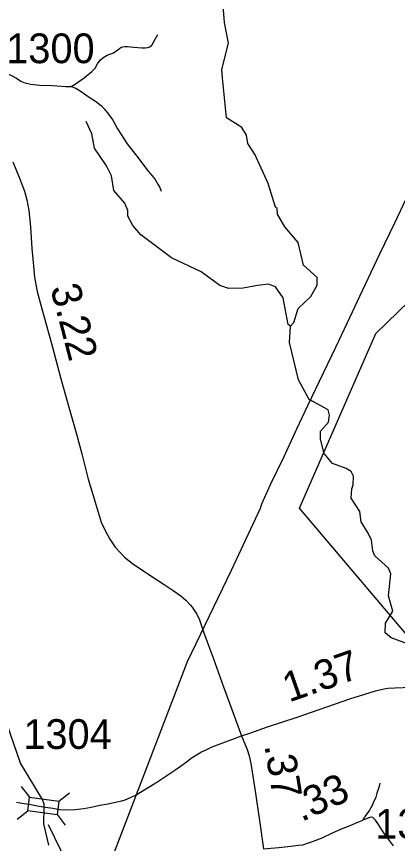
# Model space of a CAD drawing. Extents: x 2290615 to 2522933, y 819489 to 1012715.
# Drawn here: x 2327135 to 2333543, y 958270 to 972176 of the extents above; entities that cross this region are included whole.
import ezdxf

# ---------------------------------------------------------------- set-up
doc = ezdxf.new("R2010")
doc.units = 0
for name, color, linetype in [('Exist Hydrographic Creek Single Shore', 7, 'Continuous'), ('Exist Hydrographic Misc Water Feature', 7, 'Continuous'), ('Exist Road Non-System Type 51', 7, 'Continuous'), ('Exist Road Secondary Mileage Hundredths English Label', 7, 'Continuous'), ('Exist Road Secondary Structure Standard Bridge CELL', 7, 'Continuous'), ('Exist Road Secondary Structure Standard Bridge Number Label', 7, 'Continuous'), ('Exist Road Secondary Type 10 Attributed', 7, 'Continuous'), ('Exist Road Secondary Type 51 Attributed', 7, 'Continuous'), ('Exist Road Secondary Type 51 Number Label', 7, 'Continuous'), ('Exist Utilities Electrical Transmission Line', 7, 'Continuous')]:
    doc.layers.add(name, color=color, linetype=linetype)

msp = doc.modelspace()

# ---------------------------------------------------------------- linework, layer by layer
at = {"layer": 'Exist Hydrographic Creek Single Shore'}
for points in [[(2331164, 969814), (2331148, 969851), (2331028, 970039), (2331002, 970183), (2330925, 970308), (2330665, 970471), (2330600, 971144), (2330590, 971285), (2330702, 971730), (2330631, 972078), (2330612, 972359)], [(2331741, 966967), (2331799, 967031), (2331871, 967267), (2332085, 967470), (2332191, 967661), (2332190, 967786), (2331962, 967993), (2331874, 968374), (2331646, 968640), (2331526, 968855), (2331517, 968947), (2331492, 968969), (2331370, 969367), (2331164, 969814)], [(2334031, 961510), (2333437, 961729), (2333336, 961810), (2333342, 961977), (2333465, 962179), (2333395, 962436), (2333432, 962802), (2333390, 962902), (2333162, 963109), (2333128, 963190), (2333109, 963373), (2333049, 963488), (2332930, 963681), (2332912, 963854), (2332767, 964078), (2332774, 964235), (2332798, 964302), (2332804, 964447), (2332762, 964527), (2332678, 964576), (2332452, 964659), (2332308, 964830), (2332247, 965070), (2332246, 965205), (2332385, 965355), (2332401, 965474), (2332375, 965565), (2332055, 965736), (2331876, 966066), (2331728, 966697), (2331741, 966967)], [(2327681, 958242), (2327595, 958601), (2327603, 958881), (2327600, 958930), (2327571, 959011), (2327200, 959621), (2326916, 960449), (2326688, 960804), (2326332, 961285), (2326280, 961542), (2326281, 962160), (2326222, 962275), (2325918, 962621), (2325753, 963254), (2325431, 963707), (2325412, 964014), (2325417, 964323), (2325374, 964374), (2325348, 964573), (2325378, 964791), (2325341, 965072), (2325282, 965171), (2325079, 965429)]]:
    msp.add_lwpolyline(points, dxfattribs=at)
at = {"layer": 'Exist Hydrographic Misc Water Feature'}
for points in [[(2331189, 967654), (2330947, 967607), (2330705, 967603), (2330555, 967653), (2330243, 967883), (2329741, 968119), (2329228, 968504), (2329094, 968663), (2329008, 968820), (2329007, 968912), (2328957, 969035), (2328771, 969251), (2328734, 969498), (2328649, 969666), (2328446, 969963), (2328402, 970204), (2328308, 970413)], [(2331741, 966967), (2331706, 966998), (2331619, 967447), (2331492, 967629), (2331373, 967677), (2331189, 967654)]]:
    msp.add_lwpolyline(points, dxfattribs=at)
at = {"layer": 'Exist Road Non-System Type 51'}
for points in [[(2328054, 971000), (2328120, 971041), (2328271, 971144), (2328400, 971254), (2328459, 971308), (2328498, 971381), (2328542, 971445), (2328585, 971484), (2328659, 971524), (2328766, 971568), (2328842, 971616), (2328893, 971661), (2328925, 971667), (2328955, 971674), (2328995, 971670), (2329109, 971661), (2329243, 971649), (2329297, 971649), (2329345, 971654), (2329379, 971668), (2329413, 971696), (2329467, 971793), (2329513, 971877)], [(2328054, 971000), (2328120, 971041), (2328271, 971144), (2328400, 971254), (2328459, 971308), (2328498, 971381), (2328542, 971445), (2328585, 971484), (2328659, 971524), (2328766, 971568), (2328842, 971616), (2328893, 971661), (2328925, 971667), (2328955, 971674), (2328995, 971670), (2329109, 971661), (2329243, 971649), (2329297, 971649), (2329345, 971654), (2329379, 971668), (2329413, 971696), (2329467, 971793), (2329513, 971877)], [(2326482, 971201), (2326533, 971218), (2326626, 971237), (2326716, 971244), (2326848, 971237), (2326952, 971224), (2327039, 971189), (2327137, 971138), (2327208, 971091), (2327256, 971065), (2327368, 971041), (2327530, 971022), (2327740, 971015), (2327963, 971001), (2328054, 971000)], [(2328054, 971000), (2328135, 970969), (2328223, 970916), (2328342, 970831), (2328463, 970753), (2328564, 970672), (2328608, 970626), (2328667, 970559), (2328753, 970434), (2328834, 970287), (2328997, 970036), (2329197, 969777), (2329329, 969602), (2329465, 969436), (2329514, 969358), (2329548, 969299), (2329567, 969237)], [(2328054, 971000), (2328135, 970969), (2328223, 970916), (2328342, 970831), (2328463, 970753), (2328564, 970672), (2328608, 970626), (2328667, 970559), (2328753, 970434), (2328834, 970287), (2328997, 970036), (2329197, 969777), (2329329, 969602), (2329465, 969436), (2329514, 969358), (2329548, 969299), (2329567, 969237)], [(2333245, 959282), (2333231, 959214), (2333197, 959116), (2333177, 959051), (2333142, 958965), (2333117, 958909), (2333070, 958830), (2333013, 958746), (2332995, 958719), (2332980, 958703), (2332960, 958661)], [(2333245, 959282), (2333231, 959214), (2333197, 959116), (2333177, 959051), (2333142, 958965), (2333117, 958909), (2333070, 958830), (2333013, 958746), (2332995, 958719), (2332980, 958703), (2332960, 958661)], [(2333475, 958233), (2333327, 958431), (2333280, 958499), (2333223, 958588), (2333176, 958661), (2333150, 958685), (2333128, 958705), (2333102, 958711), (2333076, 958704), (2333034, 958692), (2332960, 958661)]]:
    msp.add_lwpolyline(points, dxfattribs=at)
at = {"layer": 'Exist Road Secondary Structure Standard Bridge CELL'}
for p, q in [((2327216, 959226), (2327354, 959047)), ((2327846, 958983), (2328025, 959121)), ((2327146, 958679), (2327325, 958817)), ((2327817, 958758), (2327956, 958579))]:
    msp.add_line(p, q, dxfattribs=at)
msp.add_lwpolyline([(2327354, 959047), (2327846, 958984), (2327817, 958754), (2327325, 958817)], close=True, dxfattribs=at)
at = {"layer": 'Exist Road Secondary Structure Standard Bridge Number Label'}
msp.add_line((2327670, 958589), (2329276, 955290), dxfattribs=at)
msp.add_lwpolyline([(2334134, 961268), (2331896, 963909), (2333180, 966844), (2336885, 970440)], dxfattribs=at)
at = {"layer": 'Exist Road Secondary Type 10 Attributed'}
msp.add_lwpolyline([(2331288, 958180), (2331414, 958190), (2331546, 958202), (2331752, 958224), (2331877, 958240), (2331951, 958249), (2332045, 958278), (2332113, 958305), (2332274, 958367), (2332439, 958443), (2332602, 958514), (2332747, 958574), (2332878, 958628), (2332960, 958661)], dxfattribs=at)
at = {"layer": 'Exist Road Secondary Type 51 Attributed'}
for points in [[(2327076, 969732), (2327184, 969461), (2327271, 969238), (2327310, 969096), (2327342, 968914), (2327373, 968637), (2327392, 968273), (2327426, 967923), (2327439, 967795), (2327458, 967668), (2327481, 967552), (2327558, 967285), (2327743, 966616), (2327875, 966108), (2328013, 965609), (2328136, 965175), (2328234, 964825), (2328342, 964396), (2328421, 964139), (2328525, 963788), (2328561, 963676), (2328631, 963523), (2328707, 963385), (2328797, 963252), (2328878, 963165), (2328954, 963087), (2329031, 963025), (2329107, 962962), (2329205, 962900), (2329328, 962816), (2329491, 962711), (2329621, 962624), (2329772, 962523), (2329900, 962433), (2329991, 962357), (2330063, 962280), (2330089, 962245), (2330167, 962125), (2330214, 962033), (2330288, 961812), (2330450, 961376), (2330614, 960904), (2330919, 960079)], [(2330919, 960079), (2331062, 960127), (2331355, 960230), (2331854, 960394), (2332354, 960565), (2332758, 960706), (2332978, 960775), (2333086, 960811), (2333172, 960835), (2333243, 960855), (2333322, 960871), (2333381, 960879), (2333498, 960885), (2333772, 960901), (2333854, 960913), (2333907, 960926), (2333968, 960946), (2334085, 960993), (2334213, 961042)], [(2327517, 958900), (2327623, 958883), (2327745, 958861), (2327858, 958844), (2327962, 958833), (2328122, 958844), (2328266, 958858), (2328391, 958883), (2328536, 958916), (2328678, 958937), (2328798, 958964), (2328905, 958987), (2328962, 959003), (2329053, 959043), (2329147, 959088), (2329321, 959197), (2329478, 959291), (2329814, 959515), (2329952, 959612), (2330091, 959716), (2330161, 959758), (2330249, 959809), (2330326, 959846), (2330428, 959893), (2330561, 959947), (2330802, 960037), (2330919, 960079)], [(2330919, 960079), (2331014, 959851), (2331049, 959744), (2331074, 959614), (2331143, 959187), (2331225, 958658), (2331288, 958180)], [(2327133, 958967), (2327223, 958949), (2327350, 958930), (2327517, 958900)]]:
    msp.add_lwpolyline(points, dxfattribs=at)
at = {"layer": 'Exist Utilities Electrical Transmission Line'}
for points in [[(2335295, 972508), (2335084, 972058), (2334872, 971597), (2334710, 971241), (2334203, 970163), (2334030, 969814), (2333731, 969202), (2333493, 968699), (2333243, 968182), (2332904, 967470), (2332695, 967028), (2332502, 966612), (2332294, 966179), (2332032, 965630), (2331843, 965238), (2331629, 964774), (2331407, 964311), (2331255, 963977), (2331232, 963901)], [(2331232, 963902), (2330744, 962860), (2330004, 961326), (2329205, 959234), (2328561, 957550), (2328476, 957319)]]:
    msp.add_lwpolyline(points, dxfattribs=at)

# ---------------------------------------------------------------- texts
at = {"layer": 'Exist Road Secondary Mileage Hundredths English Label'}
for s, rotation, p in [('3.22', 284.59, (2327701, 967614)), ('1.37', 19.256, (2331719, 960639)), ('.37', 279.0965, (2331303, 959918)), ('.33', 24.6868, (2331930, 958629))]:
    msp.add_text(s, height=500, rotation=rotation, dxfattribs=at).set_placement(p)
at = {"layer": 'Exist Road Secondary Type 51 Number Label'}
for s, p in [('1300', (2326962, 971392)), ('1304', (2327250, 959860)), ('1305', (2333170, 958351))]:
    msp.add_text(s, height=500, rotation=360, dxfattribs=at).set_placement(p)

doc.saveas('drawing.dxf')
